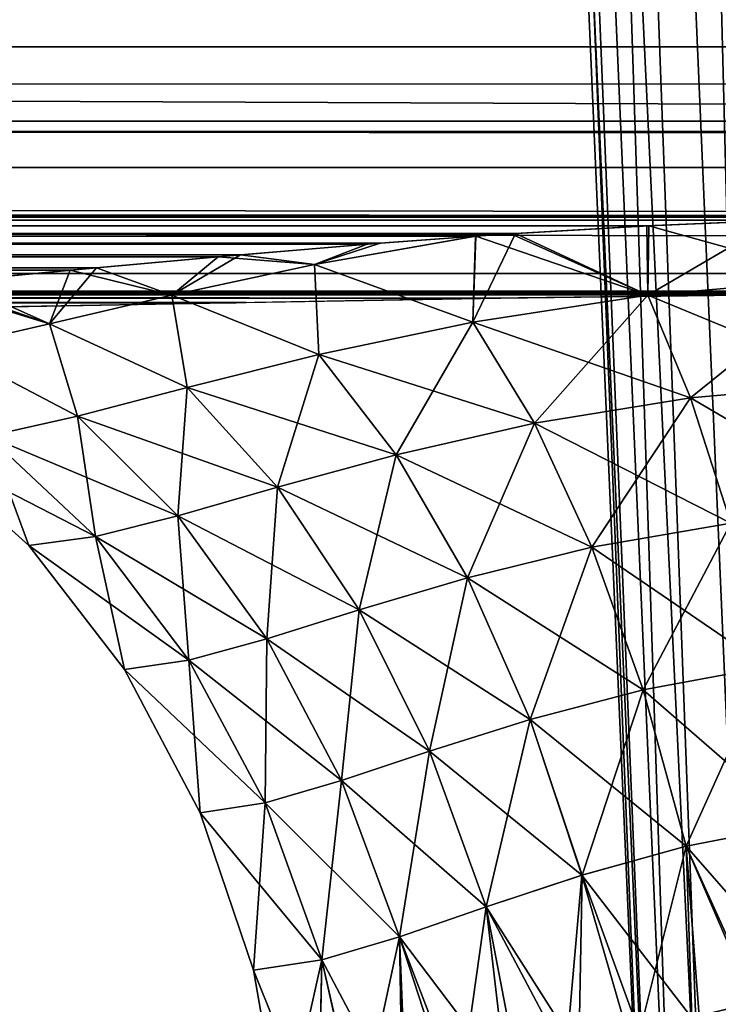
# Model space of a CAD drawing. Header units: millimetres. Extents: x -125 to 125, y -4 to 54.
# Tile 265 of 612: x -41.608 to -41.236, y -2.37 to -1.846. Entities that reach past the tile are written whole.
import ezdxf

# ---------------------------------------------------------------- set-up
doc = ezdxf.new("R2010")
doc.units = ezdxf.units.MM
doc.header["$LTSCALE"] = 65.185185
for name, color, linetype in [('173', 7, 'CONTINUOUS'), ('175', 7, 'CONTINUOUS'), ('18', 7, 'CONTINUOUS'), ('22', 7, 'CONTINUOUS'), ('308', 7, 'CONTINUOUS'), ('309', 7, 'CONTINUOUS'), ('312', 7, 'CONTINUOUS'), ('313', 7, 'CONTINUOUS'), ('328', 7, 'CONTINUOUS'), ('335', 7, 'CONTINUOUS')]:
    doc.layers.add(name, color=color, linetype=linetype)

msp = doc.modelspace()

# ---------------------------------------------------------------- linework, layer by layer
at = {"layer": '173', "color": 7, "linetype": 'Continuous'}
for points in [[(-55.46387, -1.92508, -121.79206), (-33.27838, -1.92508, -121.71691), (-55.2655, -1.83198, -121.46758), (-55.46387, -1.92508, -121.79206)], [(-55.2655, -1.83198, -121.46758), (-33.27838, -1.92508, -121.71691), (-33.15936, -1.83198, -121.39298), (-55.2655, -1.83198, -121.46758)], [(-55.66736, -1.98132, -122.12495), (-33.40048, -1.98132, -122.04925), (-55.46387, -1.92508, -121.79206), (-55.66736, -1.98132, -122.12495)], [(-55.46387, -1.92508, -121.79206), (-33.40048, -1.98132, -122.04925), (-33.27838, -1.92508, -121.71691), (-55.46387, -1.92508, -121.79206)], [(-55.66736, -1.98132, -122.12495), (-38.9409, -1.99233, -122.18432), (-33.40048, -1.98132, -122.04925), (-55.66736, -1.98132, -122.12495)], [(-41.05892, -1.99192, -122.18521), (-39.99991, -1.99213, -122.18476), (-55.66736, -1.98132, -122.12495), (-41.05892, -1.99192, -122.18521)], [(-41.20794, -1.99258, -122.19489), (-41.05892, -1.99192, -122.18521), (-55.66736, -1.98132, -122.12495), (-41.20794, -1.99258, -122.19489)], [(-41.35183, -1.99441, -122.22315), (-41.20794, -1.99258, -122.19489), (-55.66736, -1.98132, -122.12495), (-41.35183, -1.99441, -122.22315)], [(-41.48716, -1.99682, -122.26854), (-41.35183, -1.99441, -122.22315), (-55.66736, -1.98132, -122.12495), (-41.48716, -1.99682, -122.26854)], [(-41.61244, -1.99901, -122.32981), (-41.48716, -1.99682, -122.26854), (-55.66736, -1.98132, -122.12495), (-41.61244, -1.99901, -122.32981)], [(-39.99991, -1.99213, -122.18476), (-38.9409, -1.99233, -122.18432), (-55.66736, -1.98132, -122.12495), (-39.99991, -1.99213, -122.18476)]]:
    msp.add_3dface(points, dxfattribs=at)
at = {"layer": '175', "color": 7, "linetype": 'Continuous'}
for points in [[(-33.27838, -1.92508, 121.71691), (-55.46387, -1.92508, 121.79206), (-55.2655, -1.83198, 121.46758), (-33.27838, -1.92508, 121.71691)], [(-33.15936, -1.83198, 121.39298), (-33.27838, -1.92508, 121.71691), (-55.2655, -1.83198, 121.46758), (-33.15936, -1.83198, 121.39298)], [(-33.40048, -1.98132, 122.04925), (-55.66736, -1.98132, 122.12495), (-55.46387, -1.92508, 121.79206), (-33.40048, -1.98132, 122.04925)], [(-33.27838, -1.92508, 121.71691), (-33.40048, -1.98132, 122.04925), (-55.46387, -1.92508, 121.79206), (-33.27838, -1.92508, 121.71691)], [(-33.40048, -1.98132, 122.04925), (-41.05892, -1.99192, 122.18521), (-55.66736, -1.98132, 122.12495), (-33.40048, -1.98132, 122.04925)], [(-41.05892, -1.99192, 122.18521), (-51.70251, -2, 122.44283), (-55.66736, -1.98132, 122.12495), (-41.05892, -1.99192, 122.18521)], [(-41.21263, -1.99263, 122.19552), (-51.70251, -2, 122.44283), (-41.05892, -1.99192, 122.18521), (-41.21263, -1.99263, 122.19552)], [(-41.35703, -1.9945, 122.22454), (-51.70251, -2, 122.44283), (-41.21263, -1.99263, 122.19552), (-41.35703, -1.9945, 122.22454)], [(-41.49244, -1.99692, 122.27072), (-51.70251, -2, 122.44283), (-41.35703, -1.9945, 122.22454), (-41.49244, -1.99692, 122.27072)], [(-41.61669, -1.99907, 122.33226), (-51.70251, -2, 122.44283), (-41.49244, -1.99692, 122.27072), (-41.61669, -1.99907, 122.33226)]]:
    msp.add_3dface(points, dxfattribs=at)
at = {"layer": '18', "color": 7, "linetype": 'Continuous'}
for points in [[(-123.83451, -1.78871, -124.74226), (123.83451, -1.86098, -124.68), (-123.83451, -1.86098, -124.68), (-123.83451, -1.78871, -124.74226)], [(123.83451, -1.78871, -124.74226), (123.83451, -1.86098, -124.68), (-123.83451, -1.78871, -124.74226), (123.83451, -1.78871, -124.74226)], [(-123.83451, -1.92012, -124.60514), (-123.83451, -1.86098, -124.68), (-41.06682, -1.95076, -124.55041), (-123.83451, -1.92012, -124.60514)], [(38.93318, -1.95076, -124.55041), (-38.93318, -1.95076, -124.55041), (-123.83451, -1.86098, -124.68), (38.93318, -1.95076, -124.55041)], [(-38.93318, -1.95076, -124.55041), (-41.06682, -1.95076, -124.55041), (-123.83451, -1.86098, -124.68), (-38.93318, -1.95076, -124.55041)], [(123.83451, -1.86098, -124.68), (123.83451, -1.92012, -124.60514), (-123.83451, -1.86098, -124.68), (123.83451, -1.86098, -124.68)], [(41.06682, -1.95076, -124.55041), (38.93318, -1.95076, -124.55041), (-123.83451, -1.86098, -124.68), (41.06682, -1.95076, -124.55041)], [(123.83451, -1.92012, -124.60514), (41.06682, -1.95076, -124.55041), (-123.83451, -1.86098, -124.68), (123.83451, -1.92012, -124.60514)], [(-41.13686, -1.95137, -124.54913), (-123.83451, -1.92012, -124.60514), (-41.06682, -1.95076, -124.55041), (-41.13686, -1.95137, -124.54913)], [(-41.34395, -1.96008, -124.5298), (-123.83451, -1.92012, -124.60514), (-41.27409, -1.95605, -124.53901), (-41.34395, -1.96008, -124.5298)], [(-41.36522, -1.9615, -124.52643), (-123.83451, -1.92012, -124.60514), (-41.34395, -1.96008, -124.5298), (-41.36522, -1.9615, -124.52643)], [(-123.83451, -1.96396, -124.52041), (-123.83451, -1.92012, -124.60514), (-41.36522, -1.9615, -124.52643), (-123.83451, -1.96396, -124.52041)], [(-41.27409, -1.95605, -124.53901), (-123.83451, -1.92012, -124.60514), (-41.20579, -1.95316, -124.54533), (-41.27409, -1.95605, -124.53901)], [(-41.20579, -1.95316, -124.54533), (-123.83451, -1.92012, -124.60514), (-41.13686, -1.95137, -124.54913), (-41.20579, -1.95316, -124.54533)], [(-41.41591, -1.96522, -124.51725), (-123.83451, -1.96396, -124.52041), (-41.36522, -1.9615, -124.52643), (-41.41591, -1.96522, -124.51725)], [(-41.56669, -1.97833, -124.47963), (-123.83451, -1.96396, -124.52041), (-41.49017, -1.97138, -124.50077), (-41.56669, -1.97833, -124.47963)], [(-41.64256, -1.98541, -124.45395), (-123.83451, -1.96396, -124.52041), (-41.56669, -1.97833, -124.47963), (-41.64256, -1.98541, -124.45395)], [(-41.49017, -1.97138, -124.50077), (-123.83451, -1.96396, -124.52041), (-41.41591, -1.96522, -124.51725), (-41.49017, -1.97138, -124.50077)]]:
    msp.add_3dface(points, dxfattribs=at)
at = {"layer": '22', "color": 7, "linetype": 'Continuous'}
for points in [[(-123.83451, -1.78871, 124.74226), (-123.83451, -1.86098, 124.68), (123.83451, -1.78871, 124.74226), (-123.83451, -1.78871, 124.74226)], [(123.83451, -1.78871, 124.74226), (-123.83451, -1.86098, 124.68), (123.83451, -1.86098, 124.68), (123.83451, -1.78871, 124.74226)], [(-123.83451, -1.86098, 124.68), (-123.83451, -1.92012, 124.60514), (123.83451, -1.86098, 124.68), (-123.83451, -1.86098, 124.68)], [(-123.83451, -1.92012, 124.60514), (-41.06682, -1.95076, 124.55041), (123.83451, -1.86098, 124.68), (-123.83451, -1.92012, 124.60514)], [(-123.83451, -1.92012, 124.60514), (-123.83451, -1.96396, 124.52041), (-41.06682, -1.95076, 124.55041), (-123.83451, -1.92012, 124.60514)], [(-41.06682, -1.95076, 124.55041), (-123.83451, -1.96396, 124.52041), (-41.13385, -1.95132, 124.54923), (-41.06682, -1.95076, 124.55041)], [(-41.13385, -1.95132, 124.54923), (-123.83451, -1.96396, 124.52041), (-41.20222, -1.95304, 124.54558), (-41.13385, -1.95132, 124.54923)], [(-41.20222, -1.95304, 124.54558), (-123.83451, -1.96396, 124.52041), (-41.27308, -1.956, 124.53912), (-41.20222, -1.95304, 124.54558)], [(-41.27308, -1.956, 124.53912), (-123.83451, -1.96396, 124.52041), (-41.34644, -1.96024, 124.52942), (-41.27308, -1.956, 124.53912)], [(-41.34644, -1.96024, 124.52942), (-123.83451, -1.96396, 124.52041), (-41.3651, -1.96149, 124.52646), (-41.34644, -1.96024, 124.52942)], [(-41.3651, -1.96149, 124.52646), (-123.83451, -1.96396, 124.52041), (-41.42281, -1.96576, 124.51587), (-41.3651, -1.96149, 124.52646)], [(-123.83451, -1.96396, 124.52041), (-123.83451, -1.99092, 124.4289), (-41.42281, -1.96576, 124.51587), (-123.83451, -1.96396, 124.52041)], [(-41.42281, -1.96576, 124.51587), (-123.83451, -1.99092, 124.4289), (-41.50208, -1.97244, 124.49775), (-41.42281, -1.96576, 124.51587)], [(-41.50208, -1.97244, 124.49775), (-123.83451, -1.99092, 124.4289), (-41.58066, -1.97964, 124.47527), (-41.50208, -1.97244, 124.49775)], [(-41.58066, -1.97964, 124.47527), (-123.83451, -1.99092, 124.4289), (-41.65427, -1.98648, 124.44952), (-41.58066, -1.97964, 124.47527)]]:
    msp.add_3dface(points, dxfattribs=at)
at = {"layer": '308', "color": 7, "linetype": 'Continuous'}
for points in [[(-41.45179, 1.52181, -40), (-41.26732, -2.62181, -39.90503), (-41.43702, 1.52181, -39.79339), (-41.45179, 1.52181, -40)], [(-41.27088, -2.62181, -40), (-41.26732, -2.62181, -39.90503), (-41.45179, 1.52181, -40), (-41.27088, -2.62181, -40)], [(-41.26732, -2.62181, -39.90503), (-41.25668, -2.62181, -39.81059), (-41.43702, 1.52181, -39.79339), (-41.26732, -2.62181, -39.90503)], [(-41.43702, 1.52181, -39.79339), (-41.23901, -2.62181, -39.7172), (-41.39298, 1.52181, -39.59098), (-41.43702, 1.52181, -39.79339)], [(-41.25668, -2.62181, -39.81059), (-41.23901, -2.62181, -39.7172), (-41.43702, 1.52181, -39.79339), (-41.25668, -2.62181, -39.81059)], [(-41.23901, -2.62181, -39.7172), (-41.21442, -2.62181, -39.6254), (-41.39298, 1.52181, -39.59098), (-41.23901, -2.62181, -39.7172)], [(-41.39298, 1.52181, -39.59098), (-41.18303, -2.62181, -39.5357), (-41.3206, 1.52181, -39.3969), (-41.39298, 1.52181, -39.59098)], [(-41.21442, -2.62181, -39.6254), (-41.18303, -2.62181, -39.5357), (-41.39298, 1.52181, -39.59098), (-41.21442, -2.62181, -39.6254)], [(-41.18303, -2.62181, -39.5357), (-41.14502, -2.62181, -39.44859), (-41.3206, 1.52181, -39.3969), (-41.18303, -2.62181, -39.5357)], [(-41.3206, 1.52181, -39.3969), (-41.10061, -2.62181, -39.36456), (-41.22133, 1.52181, -39.2151), (-41.3206, 1.52181, -39.3969)], [(-41.14502, -2.62181, -39.44859), (-41.10061, -2.62181, -39.36456), (-41.3206, 1.52181, -39.3969), (-41.14502, -2.62181, -39.44859)]]:
    msp.add_3dface(points, dxfattribs=at)
at = {"layer": '309', "color": 7, "linetype": 'Continuous'}
for points in [[(-41.27088, -2.62181, 40), (-41.26732, -2.62181, 40.09497), (-41.45179, 1.52181, 40), (-41.27088, -2.62181, 40)], [(-41.45179, 1.52181, 40), (-41.26732, -2.62181, 40.09497), (-41.43702, 1.52181, 40.20661), (-41.45179, 1.52181, 40)], [(-41.25668, -2.62181, 40.18941), (-41.23901, -2.62181, 40.2828), (-41.43702, 1.52181, 40.20661), (-41.25668, -2.62181, 40.18941)], [(-41.43702, 1.52181, 40.20661), (-41.23901, -2.62181, 40.2828), (-41.39298, 1.52181, 40.40902), (-41.43702, 1.52181, 40.20661)], [(-41.26732, -2.62181, 40.09497), (-41.25668, -2.62181, 40.18941), (-41.43702, 1.52181, 40.20661), (-41.26732, -2.62181, 40.09497)], [(-41.39298, 1.52181, 40.40902), (-41.18303, -2.62181, 40.4643), (-41.3206, 1.52181, 40.6031), (-41.39298, 1.52181, 40.40902)], [(-41.21442, -2.62181, 40.3746), (-41.18303, -2.62181, 40.4643), (-41.39298, 1.52181, 40.40902), (-41.21442, -2.62181, 40.3746)], [(-41.23901, -2.62181, 40.2828), (-41.21442, -2.62181, 40.3746), (-41.39298, 1.52181, 40.40902), (-41.23901, -2.62181, 40.2828)], [(-41.18303, -2.62181, 40.4643), (-41.14502, -2.62181, 40.55141), (-41.3206, 1.52181, 40.6031), (-41.18303, -2.62181, 40.4643)], [(-41.3206, 1.52181, 40.6031), (-41.10061, -2.62181, 40.63544), (-41.22133, 1.52181, 40.7849), (-41.3206, 1.52181, 40.6031)], [(-41.14502, -2.62181, 40.55141), (-41.10061, -2.62181, 40.63544), (-41.3206, 1.52181, 40.6031), (-41.14502, -2.62181, 40.55141)]]:
    msp.add_3dface(points, dxfattribs=at)
at = {"layer": '312', "color": 7, "linetype": 'Continuous'}
for points in [[(-41.27088, -2.62181, 40), (-41.45179, 1.52181, 40), (-41.43702, 1.52181, 39.79339), (-41.27088, -2.62181, 40)], [(-41.39298, 1.52181, 39.59098), (-41.25668, -2.62181, 39.81059), (-41.43702, 1.52181, 39.79339), (-41.39298, 1.52181, 39.59098)], [(-41.25668, -2.62181, 39.81059), (-41.26732, -2.62181, 39.90503), (-41.43702, 1.52181, 39.79339), (-41.25668, -2.62181, 39.81059)], [(-41.26732, -2.62181, 39.90503), (-41.27088, -2.62181, 40), (-41.43702, 1.52181, 39.79339), (-41.26732, -2.62181, 39.90503)], [(-41.3206, 1.52181, 39.3969), (-41.21442, -2.62181, 39.6254), (-41.39298, 1.52181, 39.59098), (-41.3206, 1.52181, 39.3969)], [(-41.21442, -2.62181, 39.6254), (-41.23901, -2.62181, 39.7172), (-41.39298, 1.52181, 39.59098), (-41.21442, -2.62181, 39.6254)], [(-41.23901, -2.62181, 39.7172), (-41.25668, -2.62181, 39.81059), (-41.39298, 1.52181, 39.59098), (-41.23901, -2.62181, 39.7172)], [(-41.22133, 1.52181, 39.2151), (-41.14502, -2.62181, 39.44859), (-41.3206, 1.52181, 39.3969), (-41.22133, 1.52181, 39.2151)], [(-41.14502, -2.62181, 39.44859), (-41.18303, -2.62181, 39.5357), (-41.3206, 1.52181, 39.3969), (-41.14502, -2.62181, 39.44859)], [(-41.18303, -2.62181, 39.5357), (-41.21442, -2.62181, 39.6254), (-41.3206, 1.52181, 39.3969), (-41.18303, -2.62181, 39.5357)]]:
    msp.add_3dface(points, dxfattribs=at)
at = {"layer": '313', "color": 7, "linetype": 'Continuous'}
for points in [[(-41.27088, -2.62181, -40), (-41.45179, 1.52181, -40), (-41.43702, 1.52181, -40.20661), (-41.27088, -2.62181, -40)], [(-41.39298, 1.52181, -40.40902), (-41.25668, -2.62181, -40.18941), (-41.43702, 1.52181, -40.20661), (-41.39298, 1.52181, -40.40902)], [(-41.25668, -2.62181, -40.18941), (-41.26732, -2.62181, -40.09497), (-41.43702, 1.52181, -40.20661), (-41.25668, -2.62181, -40.18941)], [(-41.26732, -2.62181, -40.09497), (-41.27088, -2.62181, -40), (-41.43702, 1.52181, -40.20661), (-41.26732, -2.62181, -40.09497)], [(-41.3206, 1.52181, -40.6031), (-41.21442, -2.62181, -40.3746), (-41.39298, 1.52181, -40.40902), (-41.3206, 1.52181, -40.6031)], [(-41.21442, -2.62181, -40.3746), (-41.23901, -2.62181, -40.2828), (-41.39298, 1.52181, -40.40902), (-41.21442, -2.62181, -40.3746)], [(-41.23901, -2.62181, -40.2828), (-41.25668, -2.62181, -40.18941), (-41.39298, 1.52181, -40.40902), (-41.23901, -2.62181, -40.2828)], [(-41.22133, 1.52181, -40.7849), (-41.14502, -2.62181, -40.55141), (-41.3206, 1.52181, -40.6031), (-41.22133, 1.52181, -40.7849)], [(-41.14502, -2.62181, -40.55141), (-41.18303, -2.62181, -40.4643), (-41.3206, 1.52181, -40.6031), (-41.14502, -2.62181, -40.55141)], [(-41.18303, -2.62181, -40.4643), (-41.21442, -2.62181, -40.3746), (-41.3206, 1.52181, -40.6031), (-41.18303, -2.62181, -40.4643)]]:
    msp.add_3dface(points, dxfattribs=at)
at = {"layer": '328', "color": 7, "linetype": 'Continuous'}
for points in [[(-41.34395, -1.96008, -124.5298), (-41.27409, -1.95605, -124.53901), (-41.27362, -1.99284, -124.4709), (-41.34395, -1.96008, -124.5298)], [(-41.27409, -1.95605, -124.53901), (-41.20579, -1.95316, -124.54533), (-41.27362, -1.99284, -124.4709), (-41.27409, -1.95605, -124.53901)], [(-41.27362, -1.99284, -124.4709), (-41.20579, -1.95316, -124.54533), (-41.17223, -1.98405, -124.4899), (-41.27362, -1.99284, -124.4709)], [(-41.45086, -1.97658, -124.48843), (-41.36522, -1.9615, -124.52643), (-41.36662, -2.00719, -124.43861), (-41.45086, -1.97658, -124.48843)], [(-41.41591, -1.96522, -124.51725), (-41.36522, -1.9615, -124.52643), (-41.45086, -1.97658, -124.48843), (-41.41591, -1.96522, -124.51725)], [(-41.36522, -1.9615, -124.52643), (-41.34395, -1.96008, -124.5298), (-41.36662, -2.00719, -124.43861), (-41.36522, -1.9615, -124.52643)], [(-41.36662, -2.00719, -124.43861), (-41.34395, -1.96008, -124.5298), (-41.27362, -1.99284, -124.4709), (-41.36662, -2.00719, -124.43861)], [(-41.49017, -1.97138, -124.50077), (-41.41591, -1.96522, -124.51725), (-41.45086, -1.97658, -124.48843), (-41.49017, -1.97138, -124.50077)], [(-41.56669, -1.97833, -124.47963), (-41.49017, -1.97138, -124.50077), (-41.52668, -1.99279, -124.44245), (-41.56669, -1.97833, -124.47963)], [(-41.52668, -1.99279, -124.44245), (-41.49017, -1.97138, -124.50077), (-41.45086, -1.97658, -124.48843), (-41.52668, -1.99279, -124.44245)], [(-41.52668, -1.99279, -124.44245), (-41.45086, -1.97658, -124.48843), (-41.44859, -2.02447, -124.39604), (-41.52668, -1.99279, -124.44245)], [(-41.44859, -2.02447, -124.39604), (-41.45086, -1.97658, -124.48843), (-41.36662, -2.00719, -124.43861), (-41.44859, -2.02447, -124.39604)], [(-41.64256, -1.98541, -124.45395), (-41.56669, -1.97833, -124.47963), (-41.59177, -2.00804, -124.39149), (-41.64256, -1.98541, -124.45395)], [(-41.59177, -2.00804, -124.39149), (-41.56669, -1.97833, -124.47963), (-41.52668, -1.99279, -124.44245), (-41.59177, -2.00804, -124.39149)], [(-41.64656, -2.02064, -124.33799), (-41.64256, -1.98541, -124.45395), (-41.59177, -2.00804, -124.39149), (-41.64656, -2.02064, -124.33799)], [(-41.27362, -1.99284, -124.4709), (-41.17223, -1.98405, -124.4899), (-41.25083, -2.04739, -124.40229), (-41.27362, -1.99284, -124.4709)], [(-41.25083, -2.04739, -124.40229), (-41.17223, -1.98405, -124.4899), (-41.16058, -2.03943, -124.41919), (-41.25083, -2.04739, -124.40229)], [(-41.59177, -2.00804, -124.39149), (-41.52668, -1.99279, -124.44245), (-41.51858, -2.04194, -124.34644), (-41.59177, -2.00804, -124.39149)], [(-41.51858, -2.04194, -124.34644), (-41.52668, -1.99279, -124.44245), (-41.44859, -2.02447, -124.39604), (-41.51858, -2.04194, -124.34644)], [(-41.36662, -2.00719, -124.43861), (-41.27362, -1.99284, -124.4709), (-41.33384, -2.06097, -124.37354), (-41.36662, -2.00719, -124.43861)], [(-41.33384, -2.06097, -124.37354), (-41.27362, -1.99284, -124.4709), (-41.25083, -2.04739, -124.40229), (-41.33384, -2.06097, -124.37354)], [(-41.64656, -2.02064, -124.33799), (-41.59177, -2.00804, -124.39149), (-41.57683, -2.05711, -124.29292), (-41.64656, -2.02064, -124.33799)], [(-41.57683, -2.05711, -124.29292), (-41.59177, -2.00804, -124.39149), (-41.51858, -2.04194, -124.34644), (-41.57683, -2.05711, -124.29292)], [(-41.44859, -2.02447, -124.39604), (-41.36662, -2.00719, -124.43861), (-41.40733, -2.07771, -124.3355), (-41.44859, -2.02447, -124.39604)], [(-41.40733, -2.07771, -124.3355), (-41.36662, -2.00719, -124.43861), (-41.33384, -2.06097, -124.37354), (-41.40733, -2.07771, -124.3355)], [(-41.62428, -2.06779, -124.23842), (-41.64656, -2.02064, -124.33799), (-41.57683, -2.05711, -124.29292), (-41.62428, -2.06779, -124.23842)], [(-41.51858, -2.04194, -124.34644), (-41.44859, -2.02447, -124.39604), (-41.47051, -2.09495, -124.29093), (-41.51858, -2.04194, -124.34644)], [(-41.47051, -2.09495, -124.29093), (-41.44859, -2.02447, -124.39604), (-41.40733, -2.07771, -124.3355), (-41.47051, -2.09495, -124.29093)], [(-41.25083, -2.04739, -124.40229), (-41.16058, -2.03943, -124.41919), (-41.22945, -2.11396, -124.34474), (-41.25083, -2.04739, -124.40229)], [(-41.57683, -2.05711, -124.29292), (-41.51858, -2.04194, -124.34644), (-41.52353, -2.1102, -124.2425), (-41.57683, -2.05711, -124.29292)], [(-41.52353, -2.1102, -124.2425), (-41.51858, -2.04194, -124.34644), (-41.47051, -2.09495, -124.29093), (-41.52353, -2.1102, -124.2425)], [(-41.33384, -2.06097, -124.37354), (-41.25083, -2.04739, -124.40229), (-41.30334, -2.12682, -124.31935), (-41.33384, -2.06097, -124.37354)], [(-41.30334, -2.12682, -124.31935), (-41.25083, -2.04739, -124.40229), (-41.22945, -2.11396, -124.34474), (-41.30334, -2.12682, -124.31935)], [(-41.62428, -2.06779, -124.23842), (-41.57683, -2.05711, -124.29292), (-41.56718, -2.12118, -124.19269), (-41.62428, -2.06779, -124.23842)], [(-41.56718, -2.12118, -124.19269), (-41.57683, -2.05711, -124.29292), (-41.52353, -2.1102, -124.2425), (-41.56718, -2.12118, -124.19269)], [(-41.40733, -2.07771, -124.3355), (-41.33384, -2.06097, -124.37354), (-41.36944, -2.14304, -124.28552), (-41.40733, -2.07771, -124.3355)], [(-41.36944, -2.14304, -124.28552), (-41.33384, -2.06097, -124.37354), (-41.30334, -2.12682, -124.31935), (-41.36944, -2.14304, -124.28552)], [(-41.66248, -2.07216, -124.18568), (-41.62428, -2.06779, -124.23842), (-41.60272, -2.12586, -124.14387), (-41.66248, -2.07216, -124.18568)], [(-41.60272, -2.12586, -124.14387), (-41.62428, -2.06779, -124.23842), (-41.56718, -2.12118, -124.19269), (-41.60272, -2.12586, -124.14387)], [(-41.47051, -2.09495, -124.29093), (-41.40733, -2.07771, -124.3355), (-41.42705, -2.1601, -124.24545), (-41.47051, -2.09495, -124.29093)], [(-41.42705, -2.1601, -124.24545), (-41.40733, -2.07771, -124.3355), (-41.36944, -2.14304, -124.28552), (-41.42705, -2.1601, -124.24545)], [(-41.52353, -2.1102, -124.2425), (-41.47051, -2.09495, -124.29093), (-41.47625, -2.17549, -124.20124), (-41.52353, -2.1102, -124.2425)], [(-41.47625, -2.17549, -124.20124), (-41.47051, -2.09495, -124.29093), (-41.42705, -2.1601, -124.24545), (-41.47625, -2.17549, -124.20124)], [(-41.56718, -2.12118, -124.19269), (-41.52353, -2.1102, -124.2425), (-41.51756, -2.18683, -124.15489), (-41.56718, -2.12118, -124.19269)], [(-41.51756, -2.18683, -124.15489), (-41.52353, -2.1102, -124.2425), (-41.47625, -2.17549, -124.20124), (-41.51756, -2.18683, -124.15489)], [(-41.30334, -2.12682, -124.31935), (-41.22945, -2.11396, -124.34474), (-41.27615, -2.20256, -124.27781), (-41.30334, -2.12682, -124.31935)], [(-41.27615, -2.20256, -124.27781), (-41.22945, -2.11396, -124.34474), (-41.21017, -2.19039, -124.30013), (-41.27615, -2.20256, -124.27781)], [(-41.60272, -2.12586, -124.14387), (-41.56718, -2.12118, -124.19269), (-41.55188, -2.19182, -124.1083), (-41.60272, -2.12586, -124.14387)], [(-41.55188, -2.19182, -124.1083), (-41.56718, -2.12118, -124.19269), (-41.51756, -2.18683, -124.15489), (-41.55188, -2.19182, -124.1083)], [(-41.36944, -2.14304, -124.28552), (-41.30334, -2.12682, -124.31935), (-41.33617, -2.21832, -124.24774), (-41.36944, -2.14304, -124.28552)], [(-41.33617, -2.21832, -124.24774), (-41.30334, -2.12682, -124.31935), (-41.27615, -2.20256, -124.27781), (-41.33617, -2.21832, -124.24774)], [(-41.42705, -2.1601, -124.24545), (-41.36944, -2.14304, -124.28552), (-41.38964, -2.23525, -124.21147), (-41.42705, -2.1601, -124.24545)], [(-41.38964, -2.23525, -124.21147), (-41.36944, -2.14304, -124.28552), (-41.33617, -2.21832, -124.24774), (-41.38964, -2.23525, -124.21147)], [(-41.47625, -2.17549, -124.20124), (-41.42705, -2.1601, -124.24545), (-41.43652, -2.25085, -124.1705), (-41.47625, -2.17549, -124.20124)], [(-41.43652, -2.25085, -124.1705), (-41.42705, -2.1601, -124.24545), (-41.38964, -2.23525, -124.21147), (-41.43652, -2.25085, -124.1705)], [(-41.51756, -2.18683, -124.15489), (-41.47625, -2.17549, -124.20124), (-41.47704, -2.26259, -124.12625), (-41.51756, -2.18683, -124.15489)], [(-41.47704, -2.26259, -124.12625), (-41.47625, -2.17549, -124.20124), (-41.43652, -2.25085, -124.1705), (-41.47704, -2.26259, -124.12625)], [(-41.55188, -2.19182, -124.1083), (-41.51756, -2.18683, -124.15489), (-41.51163, -2.2679, -124.08013), (-41.55188, -2.19182, -124.1083)], [(-41.51163, -2.2679, -124.08013), (-41.51756, -2.18683, -124.15489), (-41.47704, -2.26259, -124.12625), (-41.51163, -2.2679, -124.08013)], [(-41.27615, -2.20256, -124.27781), (-41.21017, -2.19039, -124.30013), (-41.25314, -2.28572, -124.2503), (-41.27615, -2.20256, -124.27781)], [(-41.25314, -2.28572, -124.2503), (-41.21017, -2.19039, -124.30013), (-41.19364, -2.27415, -124.26994), (-41.25314, -2.28572, -124.2503)], [(-41.33617, -2.21832, -124.24774), (-41.27615, -2.20256, -124.27781), (-41.30859, -2.30108, -124.2234), (-41.33617, -2.21832, -124.24774)], [(-41.30859, -2.30108, -124.2234), (-41.27615, -2.20256, -124.27781), (-41.25314, -2.28572, -124.2503), (-41.30859, -2.30108, -124.2234)], [(-41.38964, -2.23525, -124.21147), (-41.33617, -2.21832, -124.24774), (-41.35951, -2.31794, -124.19012), (-41.38964, -2.23525, -124.21147)], [(-41.35951, -2.31794, -124.19012), (-41.33617, -2.21832, -124.24774), (-41.30859, -2.30108, -124.2234), (-41.35951, -2.31794, -124.19012)], [(-41.43652, -2.25085, -124.1705), (-41.38964, -2.23525, -124.21147), (-41.40566, -2.3338, -124.15129), (-41.43652, -2.25085, -124.1705)], [(-41.40566, -2.3338, -124.15129), (-41.38964, -2.23525, -124.21147), (-41.35951, -2.31794, -124.19012), (-41.40566, -2.3338, -124.15129)], [(-41.47704, -2.26259, -124.12625), (-41.43652, -2.25085, -124.1705), (-41.44696, -2.34598, -124.10772), (-41.47704, -2.26259, -124.12625)], [(-41.44696, -2.34598, -124.10772), (-41.43652, -2.25085, -124.1705), (-41.40566, -2.3338, -124.15129), (-41.44696, -2.34598, -124.10772)], [(-41.51163, -2.2679, -124.08013), (-41.47704, -2.26259, -124.12625), (-41.48328, -2.3516, -124.06029), (-41.51163, -2.2679, -124.08013)], [(-41.48328, -2.3516, -124.06029), (-41.47704, -2.26259, -124.12625), (-41.44696, -2.34598, -124.10772), (-41.48328, -2.3516, -124.06029)], [(-41.25314, -2.28572, -124.2503), (-41.19364, -2.27415, -124.26994), (-41.21559, -2.36837, -124.24488), (-41.25314, -2.28572, -124.2503)], [(-41.30859, -2.30108, -124.2234), (-41.25314, -2.28572, -124.2503), (-41.27794, -2.38491, -124.21849), (-41.30859, -2.30108, -124.2234)], [(-41.27794, -2.38491, -124.21849), (-41.25314, -2.28572, -124.2503), (-41.24636, -2.37582, -124.23321), (-41.27794, -2.38491, -124.21849)], [(-41.24636, -2.37582, -124.23321), (-41.25314, -2.28572, -124.2503), (-41.21559, -2.36837, -124.24488), (-41.24636, -2.37582, -124.23321)], [(-41.35951, -2.31794, -124.19012), (-41.30859, -2.30108, -124.2234), (-41.31029, -2.39538, -124.20029), (-41.35951, -2.31794, -124.19012)], [(-41.31029, -2.39538, -124.20029), (-41.30859, -2.30108, -124.2234), (-41.27794, -2.38491, -124.21849), (-41.31029, -2.39538, -124.20029)], [(-41.40566, -2.3338, -124.15129), (-41.35951, -2.31794, -124.19012), (-41.3735, -2.41722, -124.15418), (-41.40566, -2.3338, -124.15129)], [(-41.3735, -2.41722, -124.15418), (-41.35951, -2.31794, -124.19012), (-41.3426, -2.40652, -124.17861), (-41.3735, -2.41722, -124.15418)], [(-41.3426, -2.40652, -124.17861), (-41.35951, -2.31794, -124.19012), (-41.31029, -2.39538, -124.20029), (-41.3426, -2.40652, -124.17861)], [(-41.44696, -2.34598, -124.10772), (-41.40566, -2.3338, -124.15129), (-41.42712, -2.43333, -124.10135), (-41.44696, -2.34598, -124.10772)], [(-41.42712, -2.43333, -124.10135), (-41.40566, -2.3338, -124.15129), (-41.40189, -2.4264, -124.12806), (-41.42712, -2.43333, -124.10135)], [(-41.40189, -2.4264, -124.12806), (-41.40566, -2.3338, -124.15129), (-41.3735, -2.41722, -124.15418), (-41.40189, -2.4264, -124.12806)], [(-41.48328, -2.3516, -124.06029), (-41.44696, -2.34598, -124.10772), (-41.46783, -2.43953, -124.04948), (-41.48328, -2.3516, -124.06029)], [(-41.46783, -2.43953, -124.04948), (-41.44696, -2.34598, -124.10772), (-41.44896, -2.43768, -124.07506), (-41.46783, -2.43953, -124.04948)], [(-41.44896, -2.43768, -124.07506), (-41.44696, -2.34598, -124.10772), (-41.42712, -2.43333, -124.10135), (-41.44896, -2.43768, -124.07506)]]:
    msp.add_3dface(points, dxfattribs=at)
at = {"layer": '335', "color": 7, "linetype": 'Continuous'}
for points in [[(-41.27308, -1.956, 124.53912), (-41.34644, -1.96024, 124.52942), (-41.27362, -1.99284, 124.4709), (-41.27308, -1.956, 124.53912)], [(-41.17223, -1.98405, 124.4899), (-41.27308, -1.956, 124.53912), (-41.27362, -1.99284, 124.4709), (-41.17223, -1.98405, 124.4899)], [(-41.20222, -1.95304, 124.54558), (-41.27308, -1.956, 124.53912), (-41.17223, -1.98405, 124.4899), (-41.20222, -1.95304, 124.54558)], [(-41.3651, -1.96149, 124.52646), (-41.42281, -1.96576, 124.51587), (-41.45087, -1.97658, 124.48842), (-41.3651, -1.96149, 124.52646)], [(-41.36663, -2.00719, 124.43861), (-41.3651, -1.96149, 124.52646), (-41.45087, -1.97658, 124.48842), (-41.36663, -2.00719, 124.43861)], [(-41.27362, -1.99284, 124.4709), (-41.3651, -1.96149, 124.52646), (-41.36663, -2.00719, 124.43861), (-41.27362, -1.99284, 124.4709)], [(-41.34644, -1.96024, 124.52942), (-41.3651, -1.96149, 124.52646), (-41.27362, -1.99284, 124.4709), (-41.34644, -1.96024, 124.52942)], [(-41.42281, -1.96576, 124.51587), (-41.50208, -1.97244, 124.49775), (-41.45087, -1.97658, 124.48842), (-41.42281, -1.96576, 124.51587)], [(-41.50208, -1.97244, 124.49775), (-41.58066, -1.97964, 124.47527), (-41.52669, -1.9928, 124.44244), (-41.50208, -1.97244, 124.49775)], [(-41.50208, -1.97244, 124.49775), (-41.52669, -1.9928, 124.44244), (-41.45087, -1.97658, 124.48842), (-41.50208, -1.97244, 124.49775)], [(-41.52669, -1.9928, 124.44244), (-41.44859, -2.02447, 124.39603), (-41.45087, -1.97658, 124.48842), (-41.52669, -1.9928, 124.44244)], [(-41.44859, -2.02447, 124.39603), (-41.36663, -2.00719, 124.43861), (-41.45087, -1.97658, 124.48842), (-41.44859, -2.02447, 124.39603)], [(-41.58066, -1.97964, 124.47527), (-41.65427, -1.98648, 124.44952), (-41.59177, -2.00805, 124.39149), (-41.58066, -1.97964, 124.47527)], [(-41.58066, -1.97964, 124.47527), (-41.59177, -2.00805, 124.39149), (-41.52669, -1.9928, 124.44244), (-41.58066, -1.97964, 124.47527)], [(-41.65427, -1.98648, 124.44952), (-41.66046, -1.98704, 124.44712), (-41.59177, -2.00805, 124.39149), (-41.65427, -1.98648, 124.44952)], [(-41.66046, -1.98704, 124.44712), (-41.64656, -2.02064, 124.33799), (-41.59177, -2.00805, 124.39149), (-41.66046, -1.98704, 124.44712)], [(-41.17223, -1.98405, 124.4899), (-41.27362, -1.99284, 124.4709), (-41.16058, -2.03943, 124.41919), (-41.17223, -1.98405, 124.4899)], [(-41.59177, -2.00805, 124.39149), (-41.51859, -2.04194, 124.34643), (-41.52669, -1.9928, 124.44244), (-41.59177, -2.00805, 124.39149)], [(-41.51859, -2.04194, 124.34643), (-41.44859, -2.02447, 124.39603), (-41.52669, -1.9928, 124.44244), (-41.51859, -2.04194, 124.34643)], [(-41.27362, -1.99284, 124.4709), (-41.36663, -2.00719, 124.43861), (-41.25083, -2.04739, 124.40229), (-41.27362, -1.99284, 124.4709)], [(-41.16058, -2.03943, 124.41919), (-41.27362, -1.99284, 124.4709), (-41.25083, -2.04739, 124.40229), (-41.16058, -2.03943, 124.41919)], [(-41.64656, -2.02064, 124.33799), (-41.57683, -2.05711, 124.29292), (-41.59177, -2.00805, 124.39149), (-41.64656, -2.02064, 124.33799)], [(-41.57683, -2.05711, 124.29292), (-41.51859, -2.04194, 124.34643), (-41.59177, -2.00805, 124.39149), (-41.57683, -2.05711, 124.29292)], [(-41.36663, -2.00719, 124.43861), (-41.44859, -2.02447, 124.39603), (-41.33384, -2.06097, 124.37354), (-41.36663, -2.00719, 124.43861)], [(-41.25083, -2.04739, 124.40229), (-41.36663, -2.00719, 124.43861), (-41.33384, -2.06097, 124.37354), (-41.25083, -2.04739, 124.40229)], [(-41.62428, -2.06779, 124.23842), (-41.57683, -2.05711, 124.29292), (-41.64656, -2.02064, 124.33799), (-41.62428, -2.06779, 124.23842)], [(-41.44859, -2.02447, 124.39603), (-41.51859, -2.04194, 124.34643), (-41.40734, -2.07771, 124.3355), (-41.44859, -2.02447, 124.39603)], [(-41.33384, -2.06097, 124.37354), (-41.44859, -2.02447, 124.39603), (-41.40734, -2.07771, 124.3355), (-41.33384, -2.06097, 124.37354)], [(-41.16058, -2.03943, 124.41919), (-41.25083, -2.04739, 124.40229), (-41.1496, -2.10679, 124.35966), (-41.16058, -2.03943, 124.41919)], [(-41.51859, -2.04194, 124.34643), (-41.57683, -2.05711, 124.29292), (-41.47051, -2.09495, 124.29093), (-41.51859, -2.04194, 124.34643)], [(-41.40734, -2.07771, 124.3355), (-41.51859, -2.04194, 124.34643), (-41.47051, -2.09495, 124.29093), (-41.40734, -2.07771, 124.3355)], [(-41.25083, -2.04739, 124.40229), (-41.33384, -2.06097, 124.37354), (-41.22945, -2.11396, 124.34474), (-41.25083, -2.04739, 124.40229)], [(-41.1496, -2.10679, 124.35966), (-41.25083, -2.04739, 124.40229), (-41.22945, -2.11396, 124.34474), (-41.1496, -2.10679, 124.35966)], [(-41.57683, -2.05711, 124.29292), (-41.62428, -2.06779, 124.23842), (-41.52353, -2.1102, 124.2425), (-41.57683, -2.05711, 124.29292)], [(-41.47051, -2.09495, 124.29093), (-41.57683, -2.05711, 124.29292), (-41.52353, -2.1102, 124.2425), (-41.47051, -2.09495, 124.29093)], [(-41.33384, -2.06097, 124.37354), (-41.40734, -2.07771, 124.3355), (-41.30335, -2.12682, 124.31935), (-41.33384, -2.06097, 124.37354)], [(-41.22945, -2.11396, 124.34474), (-41.33384, -2.06097, 124.37354), (-41.30335, -2.12682, 124.31935), (-41.22945, -2.11396, 124.34474)], [(-41.62428, -2.06779, 124.23842), (-41.66248, -2.07216, 124.18568), (-41.56718, -2.12118, 124.19269), (-41.62428, -2.06779, 124.23842)], [(-41.52353, -2.1102, 124.2425), (-41.62428, -2.06779, 124.23842), (-41.56718, -2.12118, 124.19269), (-41.52353, -2.1102, 124.2425)], [(-41.56718, -2.12118, 124.19269), (-41.66248, -2.07216, 124.18568), (-41.60272, -2.12586, 124.14387), (-41.56718, -2.12118, 124.19269)], [(-41.40734, -2.07771, 124.3355), (-41.47051, -2.09495, 124.29093), (-41.36945, -2.14304, 124.28552), (-41.40734, -2.07771, 124.3355)], [(-41.30335, -2.12682, 124.31935), (-41.40734, -2.07771, 124.3355), (-41.36945, -2.14304, 124.28552), (-41.30335, -2.12682, 124.31935)], [(-41.47051, -2.09495, 124.29093), (-41.52353, -2.1102, 124.2425), (-41.42706, -2.1601, 124.24545), (-41.47051, -2.09495, 124.29093)], [(-41.36945, -2.14304, 124.28552), (-41.47051, -2.09495, 124.29093), (-41.42706, -2.1601, 124.24545), (-41.36945, -2.14304, 124.28552)], [(-41.52353, -2.1102, 124.2425), (-41.56718, -2.12118, 124.19269), (-41.47625, -2.1755, 124.20124), (-41.52353, -2.1102, 124.2425)], [(-41.42706, -2.1601, 124.24545), (-41.52353, -2.1102, 124.2425), (-41.47625, -2.1755, 124.20124), (-41.42706, -2.1601, 124.24545)], [(-41.22945, -2.11396, 124.34474), (-41.30335, -2.12682, 124.31935), (-41.21017, -2.19039, 124.30013), (-41.22945, -2.11396, 124.34474)], [(-41.56718, -2.12118, 124.19269), (-41.60272, -2.12586, 124.14387), (-41.51756, -2.18683, 124.15489), (-41.56718, -2.12118, 124.19269)], [(-41.47625, -2.1755, 124.20124), (-41.56718, -2.12118, 124.19269), (-41.51756, -2.18683, 124.15489), (-41.47625, -2.1755, 124.20124)], [(-41.51756, -2.18683, 124.15489), (-41.60272, -2.12586, 124.14387), (-41.55188, -2.19182, 124.1083), (-41.51756, -2.18683, 124.15489)], [(-41.30335, -2.12682, 124.31935), (-41.36945, -2.14304, 124.28552), (-41.27615, -2.20256, 124.27781), (-41.30335, -2.12682, 124.31935)], [(-41.21017, -2.19039, 124.30013), (-41.30335, -2.12682, 124.31935), (-41.27615, -2.20256, 124.27781), (-41.21017, -2.19039, 124.30013)], [(-41.36945, -2.14304, 124.28552), (-41.42706, -2.1601, 124.24545), (-41.33617, -2.21832, 124.24774), (-41.36945, -2.14304, 124.28552)], [(-41.27615, -2.20256, 124.27781), (-41.36945, -2.14304, 124.28552), (-41.33617, -2.21832, 124.24774), (-41.27615, -2.20256, 124.27781)], [(-41.42706, -2.1601, 124.24545), (-41.47625, -2.1755, 124.20124), (-41.38965, -2.23525, 124.21147), (-41.42706, -2.1601, 124.24545)], [(-41.33617, -2.21832, 124.24774), (-41.42706, -2.1601, 124.24545), (-41.38965, -2.23525, 124.21147), (-41.33617, -2.21832, 124.24774)], [(-41.47625, -2.1755, 124.20124), (-41.51756, -2.18683, 124.15489), (-41.43652, -2.25085, 124.1705), (-41.47625, -2.1755, 124.20124)], [(-41.38965, -2.23525, 124.21147), (-41.47625, -2.1755, 124.20124), (-41.43652, -2.25085, 124.1705), (-41.38965, -2.23525, 124.21147)], [(-41.51756, -2.18683, 124.15489), (-41.55188, -2.19182, 124.1083), (-41.47704, -2.26259, 124.12625), (-41.51756, -2.18683, 124.15489)], [(-41.43652, -2.25085, 124.1705), (-41.51756, -2.18683, 124.15489), (-41.47704, -2.26259, 124.12625), (-41.43652, -2.25085, 124.1705)], [(-41.47704, -2.26259, 124.12625), (-41.55188, -2.19182, 124.1083), (-41.51163, -2.2679, 124.08013), (-41.47704, -2.26259, 124.12625)], [(-41.21017, -2.19039, 124.30013), (-41.27615, -2.20256, 124.27781), (-41.19364, -2.27415, 124.26994), (-41.21017, -2.19039, 124.30013)], [(-41.27615, -2.20256, 124.27781), (-41.33617, -2.21832, 124.24774), (-41.25314, -2.28572, 124.2503), (-41.27615, -2.20256, 124.27781)], [(-41.19364, -2.27415, 124.26994), (-41.27615, -2.20256, 124.27781), (-41.25314, -2.28572, 124.2503), (-41.19364, -2.27415, 124.26994)], [(-41.33617, -2.21832, 124.24774), (-41.38965, -2.23525, 124.21147), (-41.3086, -2.30108, 124.2234), (-41.33617, -2.21832, 124.24774)], [(-41.25314, -2.28572, 124.2503), (-41.33617, -2.21832, 124.24774), (-41.3086, -2.30108, 124.2234), (-41.25314, -2.28572, 124.2503)], [(-41.38965, -2.23525, 124.21147), (-41.43652, -2.25085, 124.1705), (-41.35951, -2.31794, 124.19012), (-41.38965, -2.23525, 124.21147)], [(-41.3086, -2.30108, 124.2234), (-41.38965, -2.23525, 124.21147), (-41.35951, -2.31794, 124.19012), (-41.3086, -2.30108, 124.2234)], [(-41.43652, -2.25085, 124.1705), (-41.47704, -2.26259, 124.12625), (-41.40567, -2.3338, 124.15129), (-41.43652, -2.25085, 124.1705)], [(-41.35951, -2.31794, 124.19012), (-41.43652, -2.25085, 124.1705), (-41.40567, -2.3338, 124.15129), (-41.35951, -2.31794, 124.19012)], [(-41.47704, -2.26259, 124.12625), (-41.51163, -2.2679, 124.08013), (-41.44696, -2.34598, 124.10772), (-41.47704, -2.26259, 124.12625)], [(-41.40567, -2.3338, 124.15129), (-41.47704, -2.26259, 124.12625), (-41.44696, -2.34598, 124.10772), (-41.40567, -2.3338, 124.15129)], [(-41.44696, -2.34598, 124.10772), (-41.51163, -2.2679, 124.08013), (-41.48328, -2.3516, 124.06029), (-41.44696, -2.34598, 124.10772)], [(-41.19364, -2.27415, 124.26994), (-41.25314, -2.28572, 124.2503), (-41.18569, -2.36271, 124.25386), (-41.19364, -2.27415, 124.26994)], [(-41.25314, -2.28572, 124.2503), (-41.3086, -2.30108, 124.2234), (-41.25016, -2.37684, 124.23159), (-41.25314, -2.28572, 124.2503)], [(-41.18569, -2.36271, 124.25386), (-41.25314, -2.28572, 124.2503), (-41.21736, -2.36876, 124.24427), (-41.18569, -2.36271, 124.25386)], [(-41.21736, -2.36876, 124.24427), (-41.25314, -2.28572, 124.2503), (-41.25016, -2.37684, 124.23159), (-41.21736, -2.36876, 124.24427)], [(-41.3086, -2.30108, 124.2234), (-41.35951, -2.31794, 124.19012), (-41.31719, -2.39772, 124.19596), (-41.3086, -2.30108, 124.2234)], [(-41.28383, -2.38674, 124.21542), (-41.3086, -2.30108, 124.2234), (-41.31719, -2.39772, 124.19596), (-41.28383, -2.38674, 124.21542)], [(-41.25016, -2.37684, 124.23159), (-41.3086, -2.30108, 124.2234), (-41.28383, -2.38674, 124.21542), (-41.25016, -2.37684, 124.23159)], [(-41.35951, -2.31794, 124.19012), (-41.40567, -2.3338, 124.15129), (-41.34887, -2.40872, 124.17396), (-41.35951, -2.31794, 124.19012)], [(-41.31719, -2.39772, 124.19596), (-41.35951, -2.31794, 124.19012), (-41.34887, -2.40872, 124.17396), (-41.31719, -2.39772, 124.19596)], [(-41.40567, -2.3338, 124.15129), (-41.44696, -2.34598, 124.10772), (-41.40404, -2.42705, 124.12592), (-41.40567, -2.3338, 124.15129)], [(-41.34887, -2.40872, 124.17396), (-41.40567, -2.3338, 124.15129), (-41.37798, -2.41873, 124.15031), (-41.34887, -2.40872, 124.17396)], [(-41.37798, -2.41873, 124.15031), (-41.40567, -2.3338, 124.15129), (-41.40404, -2.42705, 124.12592), (-41.37798, -2.41873, 124.15031)], [(-41.44696, -2.34598, 124.10772), (-41.48328, -2.3516, 124.06029), (-41.44877, -2.43765, 124.07531), (-41.44696, -2.34598, 124.10772)], [(-41.42744, -2.4334, 124.10099), (-41.44696, -2.34598, 124.10772), (-41.44877, -2.43765, 124.07531), (-41.42744, -2.4334, 124.10099)], [(-41.40404, -2.42705, 124.12592), (-41.44696, -2.34598, 124.10772), (-41.42744, -2.4334, 124.10099), (-41.40404, -2.42705, 124.12592)], [(-41.44877, -2.43765, 124.07531), (-41.48328, -2.3516, 124.06029), (-41.46783, -2.43953, 124.04948), (-41.44877, -2.43765, 124.07531)]]:
    msp.add_3dface(points, dxfattribs=at)

doc.saveas('drawing.dxf')
